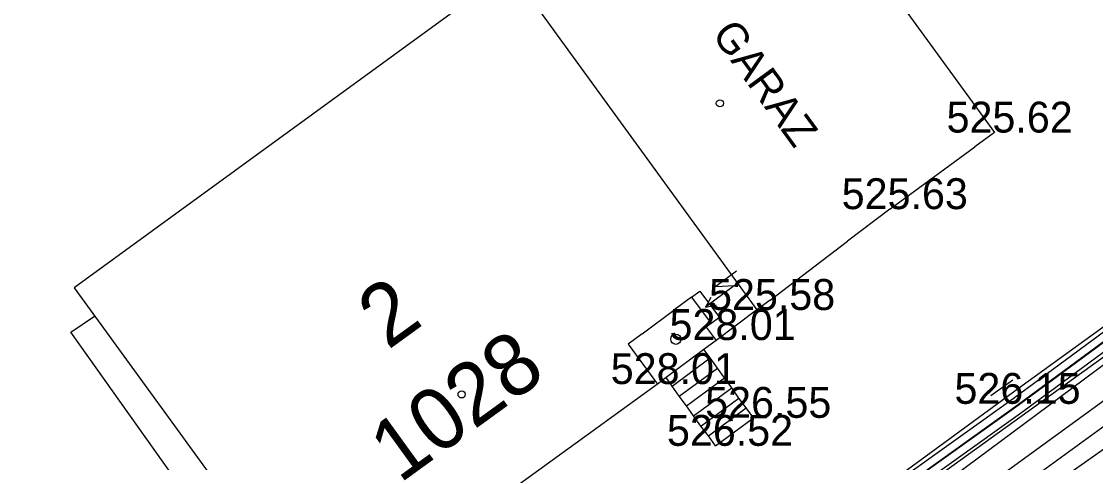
# Model space of a CAD drawing. Extents: x -668867 to -667827, y -1131943 to -1131019.
# Drawn here: x -668662.4 to -668636.29, y -1131326.88 to -1131316.16 of the extents above; entities that cross this region are included whole.
import ezdxf

# ---------------------------------------------------------------- set-up
doc = ezdxf.new("R2010")
doc.units = 0
for name, color, linetype in [('G_Bod_tecka', 7, 'Continuous'), ('G_Bod_vyska', 7, 'Continuous'), ('G_Budovy-znacky', 7, 'Continuous'), ('G_Budovy_Objekty', 7, 'Continuous'), ('G_Budovy_vstupy', 7, 'Continuous'), ('G_Cesty_Schody', 7, 'Continuous'), ('G_Cisla_orientacni', 7, 'Continuous'), ('G_Cisla_popisna', 7, 'Continuous'), ('G_Plochy_zpevnene', 7, 'Continuous'), ('G_Ploty', 7, 'Continuous'), ('G_Ploty_vstupy', 7, 'Continuous'), ('G_Popisy_objektu', 7, 'Continuous'), ('G_Site-Rozvadece', 7, 'Continuous'), ('G_Z_CHRANICKA-TEPLOVOD_kotovane', 7, 'Continuous'), ('G_Z_ELsilove_podz_kotovane', 7, 'Continuous'), ('G_Z_PLYNY_podz_geodeticky', 7, 'Continuous'), ('G_Z_SPOJE_podz_geodeticky', 7, 'Continuous'), ('G_Z_SPOJE_podz_kotovane', 7, 'Continuous'), ('G_Z_SPOJE_podz_priblizne', 7, 'Continuous'), ('Vrstva 17', 7, 'Continuous')]:
    doc.layers.add(name, color=color, linetype=linetype)

msp = doc.modelspace()

# ---------------------------------------------------------------- linework, layer by layer
at = {"layer": 'G_Bod_tecka'}
for p, q in [((-668638.74, -1131318.86), (-668638.74, -1131318.86)), ((-668641.29, -1131320.72), (-668641.29, -1131320.72)), ((-668644.52, -1131323.17), (-668644.52, -1131323.17)), ((-668645.52, -1131323.9), (-668645.52, -1131323.9)), ((-668646.95, -1131324.97), (-668646.95, -1131324.97)), ((-668638.68, -1131325.45), (-668638.68, -1131325.45)), ((-668644.6, -1131325.79), (-668644.6, -1131325.79)), ((-668645.53, -1131326.47), (-668645.53, -1131326.47))]:
    msp.add_line(p, q, dxfattribs=at)
at = {"layer": 'G_Budovy-znacky'}
for centre, radius in [((-668645.42, -1131318.15), 0.0875), ((-668646.49, -1131323.88), 0.125), ((-668651.7, -1131325.22), 0.0875)]:
    msp.add_circle(centre, radius, dxfattribs=at)
at = {"layer": 'G_Budovy_Objekty'}
for p, q in [((-668644.7, -1131310.68), (-668638.74, -1131318.86)), ((-668650.52, -1131314.92), (-668661.12, -1131322.63)), ((-668650.52, -1131314.92), (-668649.25, -1131316.67)), ((-668649.25, -1131316.67), (-668644.52, -1131323.17)), ((-668638.74, -1131318.86), (-668639.22, -1131319.21)), ((-668641.29, -1131320.72), (-668642.32, -1131321.5)), ((-668661.12, -1131322.63), (-668659.27, -1131325.18)), ((-668646.11, -1131322.86), (-668646.51, -1131323.15)), ((-668646.11, -1131322.86), (-668645.63, -1131323.5)), ((-668644.52, -1131323.17), (-668645.51, -1131323.91)), ((-668644.2, -1131322.93), (-668644.52, -1131323.17)), ((-668645.63, -1131323.5), (-668645.75, -1131323.59)), ((-668645.75, -1131323.59), (-668645.51, -1131323.91)), ((-668647.31, -1131323.75), (-668647.65, -1131324)), ((-668645.51, -1131323.91), (-668645.81, -1131324.13)), ((-668647.65, -1131324), (-668646.94, -1131324.97)), ((-668645.81, -1131324.13), (-668646.73, -1131324.81)), ((-668646.94, -1131324.97), (-668655.11, -1131330.89)), ((-668646.73, -1131324.81), (-668646.94, -1131324.97)), ((-668659.27, -1131325.18), (-668655.11, -1131330.89))]:
    msp.add_line(p, q, dxfattribs=at)
at = {"layer": 'G_Budovy_vstupy'}
for p, q in [((-668641.29, -1131320.72), (-668639.22, -1131319.21)), ((-668644.2, -1131322.93), (-668642.32, -1131321.5)), ((-668647.31, -1131323.75), (-668646.51, -1131323.15))]:
    msp.add_line(p, q, dxfattribs=at)
at = {"layer": 'G_Cesty_Schody'}
for p, q in [((-668626.76, -1131319.23), (-668655.32, -1131339.96)), ((-668645.66, -1131324.33), (-668645.81, -1131324.13)), ((-668646.58, -1131325.02), (-668645.66, -1131324.33)), ((-668645.48, -1131324.58), (-668645.66, -1131324.33)), ((-668646.41, -1131325.26), (-668645.48, -1131324.58)), ((-668645.31, -1131324.82), (-668645.48, -1131324.58)), ((-668646.58, -1131325.02), (-668646.73, -1131324.81)), ((-668646.23, -1131325.5), (-668645.31, -1131324.82)), ((-668645.13, -1131325.06), (-668645.31, -1131324.82)), ((-668646.41, -1131325.26), (-668646.58, -1131325.02)), ((-668646.23, -1131325.5), (-668646.41, -1131325.26)), ((-668646.06, -1131325.74), (-668645.13, -1131325.06)), ((-668644.96, -1131325.31), (-668645.13, -1131325.06)), ((-668646.06, -1131325.74), (-668646.23, -1131325.5)), ((-668645.88, -1131325.99), (-668644.96, -1131325.31)), ((-668644.78, -1131325.55), (-668644.96, -1131325.31)), ((-668645.88, -1131325.99), (-668646.06, -1131325.74)), ((-668645.7, -1131326.23), (-668644.78, -1131325.55)), ((-668645.53, -1131326.47), (-668644.6, -1131325.79)), ((-668644.6, -1131325.79), (-668644.78, -1131325.55)), ((-668645.7, -1131326.23), (-668645.88, -1131325.99)), ((-668645.53, -1131326.47), (-668645.7, -1131326.23))]:
    msp.add_line(p, q, dxfattribs=at)
at = {"layer": 'G_Plochy_zpevnene'}
msp.add_line((-668629.71, -1131320.75), (-668655.68, -1131339.6), dxfattribs=at)
at = {"layer": 'G_Ploty'}
for p, q in [((-668638.83, -1131325.25), (-668638.3, -1131324.87)), ((-668638.68, -1131325.45), (-668638.16, -1131325.07))]:
    msp.add_line(p, q, dxfattribs=at)
at = {"layer": 'G_Ploty_vstupy'}
for p, q in [((-668638.16, -1131325.07), (-668634.77, -1131322.62)), ((-668642.03, -1131327.9), (-668638.68, -1131325.45))]:
    msp.add_line(p, q, dxfattribs=at)
at = {"layer": 'G_Site-Rozvadece'}
for p, q in [((-668645.014, -1131322.229), (-668645.517, -1131322.601)), ((-668645.067, -1131322.579), (-668645.77, -1131323.1)), ((-668645.517, -1131322.601), (-668645.067, -1131322.579)), ((-668646.11, -1131322.86), (-668645.91, -1131322.71)), ((-668645.91, -1131322.71), (-668645.43, -1131323.35)), ((-668645.639, -1131322.866), (-668645.77, -1131323.1)), ((-668645.77, -1131323.1), (-668645.508, -1131323.042)), ((-668645.43, -1131323.35), (-668645.63, -1131323.5))]:
    msp.add_line(p, q, dxfattribs=at)
at = {"layer": 'G_Z_CHRANICKA-TEPLOVOD_kotovane'}
msp.add_lwpolyline([(-668634.429, -1131322.479), (-668634.192, -1131322.801), (-668638.053, -1131325.642), (-668643.255, -1131329.36), (-668644.235, -1131330.466), (-668645.119, -1131331.659), (-668645.441, -1131331.421), (-668644.545, -1131330.214), (-668643.525, -1131329.06), (-668638.29, -1131325.32)], close=True, dxfattribs=at)
at = {"layer": 'G_Z_ELsilove_podz_kotovane'}
for points in [[(-668672.55, -1131351.33), (-668655.79, -1131339.15), (-668656.2, -1131338.24), (-668656.21, -1131338.23), (-668655.59, -1131339.04), (-668647.15, -1131332.81), (-668645.3, -1131331.57), (-668644.41, -1131330.37), (-668644.15, -1131330.04), (-668643.41, -1131329.22), (-668638.19, -1131325.48), (-668634.33, -1131322.64), (-668631.24, -1131320.48), (-668631.32, -1131320.26), (-668631.15, -1131320.42), (-668629.01, -1131319), (-668627.6, -1131317.64), (-668626.72, -1131318.59), (-668623.44, -1131322.42), (-668623.26, -1131322.71), (-668621.56, -1131321.75)], [(-668647.95, -1131331.75), (-668647.814, -1131331.789), (-668647.664, -1131332.061), (-668647.275, -1131332.331), (-668647.047, -1131332.724), (-668645.28, -1131331.54), (-668644.39, -1131330.34), (-668643.39, -1131329.21), (-668638.17, -1131325.48), (-668634.31, -1131322.64), (-668631.22, -1131320.48), (-668629, -1131319), (-668629.04, -1131318.75)]]:
    msp.add_lwpolyline(points, dxfattribs=at)
at = {"layer": 'G_Z_PLYNY_podz_geodeticky'}
msp.add_lwpolyline([(-668664.09, -1131346.94), (-668657.64, -1131342.25), (-668654.05, -1131339.72), (-668651.67, -1131338.03), (-668647.62, -1131334.92), (-668646.97, -1131334.52), (-668645.43, -1131333.43), (-668642.54, -1131331.36), (-668638.89, -1131328.52), (-668632.76, -1131324.2), (-668630.08, -1131322.22), (-668629.5, -1131321.9), (-668627.05, -1131320.17), (-668626, -1131319.43), (-668625.64, -1131319.23), (-668624.6, -1131318.45), (-668623.61, -1131317.65), (-668622.43, -1131316.85), (-668620.08, -1131314.94)], dxfattribs=at)
at = {"layer": 'G_Z_SPOJE_podz_geodeticky'}
for points in [[(-668627.09, -1131317.6), (-668628.05, -1131318.41), (-668633.46, -1131322.42), (-668643.64, -1131329.75), (-668649.9, -1131334.27)], [(-668724.8, -1131389.05), (-668722.52, -1131387.56), (-668714.6, -1131381.91), (-668651.44, -1131335.95), (-668640.91, -1131328.07), (-668629.3, -1131319.46)], [(-668649.9, -1131334.27), (-668652.86, -1131330.23), (-668655.3, -1131332.01), (-668661.2, -1131323.71), (-668660.63, -1131323.32)]]:
    msp.add_lwpolyline(points, dxfattribs=at)
at = {"layer": 'G_Z_SPOJE_podz_kotovane'}
msp.add_lwpolyline([(-668649.9, -1131334.27), (-668652.86, -1131330.23), (-668655.3, -1131332.01), (-668661.2, -1131323.71), (-668660.63, -1131323.32)], dxfattribs=at)
at = {"layer": 'G_Z_SPOJE_podz_priblizne'}
for points in [[(-668724.8, -1131389.05), (-668722.52, -1131387.56), (-668714.6, -1131381.91), (-668651.44, -1131335.95), (-668640.91, -1131328.07), (-668629.3, -1131319.46)], [(-668649.9, -1131334.27), (-668652.86, -1131330.23), (-668655.3, -1131332.01), (-668661.2, -1131323.71), (-668660.63, -1131323.32)]]:
    msp.add_lwpolyline(points, dxfattribs=at)
at = {"layer": 'Vrstva 17'}
for p, q in [((-668638.19, -1131325.48), (-668634.33, -1131322.64)), ((-668643.41, -1131329.22), (-668638.19, -1131325.48))]:
    msp.add_line(p, q, dxfattribs=at)

# ---------------------------------------------------------------- texts
at = {"layer": 'G_Bod_vyska'}
for s, p in [('525.62', (-668639.908, -1131318.86)), ('525.63', (-668642.458, -1131320.72)), ('525.58', (-668645.684, -1131323.17)), ('528.01', (-668646.644, -1131323.9)), ('528.01', (-668648.074, -1131324.97)), ('526.15', (-668639.716, -1131325.45)), ('526.55', (-668645.778, -1131325.79)), ('526.52', (-668646.708, -1131326.47))]:
    msp.add_text(s, height=0.75, dxfattribs=at).set_placement(p)
at = {"layer": 'G_Cisla_orientacni'}
msp.add_text('2', height=1.5, rotation=35.9246, dxfattribs=at).set_placement((-668653.495, -1131324.155))
at = {"layer": 'G_Cisla_popisna'}
msp.add_text('1028', height=1.5, rotation=35.9246, dxfattribs=at).set_placement((-668653.209, -1131327.399))
at = {"layer": 'G_Popisy_objektu'}
msp.add_text('GARAZ', height=0.75, rotation=306.0971, dxfattribs=at).set_placement((-668645.636, -1131316.478))

doc.saveas('drawing.dxf')
